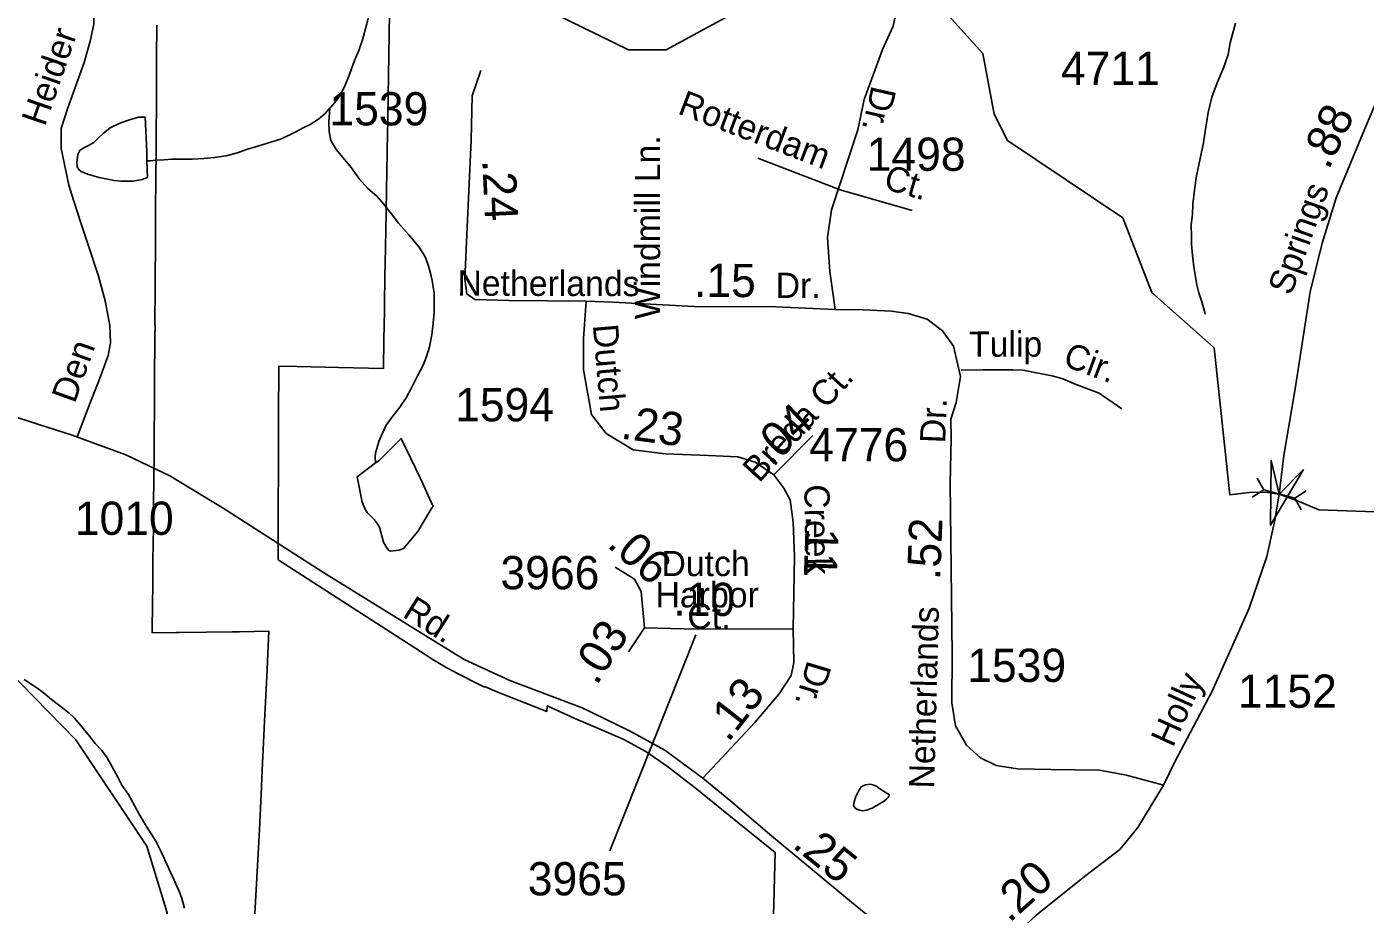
# Model space of a CAD drawing. Extents: x 2001466 to 2224147, y 644118 to 847247.
# Drawn here: x 2064088 to 2069122, y 708382 to 711686 of the extents above; entities that cross this region are included whole.
import ezdxf

# ---------------------------------------------------------------- set-up
doc = ezdxf.new("R2010")
doc.units = 0
for name, color, linetype in [('Exist Boundary Political City Limit New', 7, 'Continuous'), ('Exist Hydrographic Creek Single Shore', 7, 'Continuous'), ('Exist Hydrographic Misc Water Feature', 7, 'Continuous'), ('Exist Road Non-System Type 51', 7, 'Continuous'), ('Exist Road Non-System Type 51 Label', 7, 'Continuous'), ('Exist Road Secondary Mileage Hundredths English Label', 7, 'Continuous'), ('Exist Road Secondary Structure Pipe Attributed CELL', 7, 'Continuous'), ('Exist Road Secondary Structure Pipe CELL', 7, 'Continuous'), ('Exist Road Secondary Type 51 Attributed', 7, 'Continuous'), ('Exist Road Secondary Type 51 Label', 7, 'Continuous'), ('Exist Road Secondary Type 51 Number Label', 7, 'Continuous'), ('Map Preparation Boundary City Limit Buffer Line', 7, 'Continuous')]:
    doc.layers.add(name, color=color, linetype=linetype)

msp = doc.modelspace()

# ---------------------------------------------------------------- linework, layer by layer
at = {"layer": 'Exist Boundary Political City Limit New'}
for points in [[(2066885.5, 707916.4), (2066903.6, 708580.2), (2066788.1, 708672.9), (2066735.5, 708715.8), (2066602.6, 708823.6), (2066497.8, 708903.6), (2066416.5, 708960.2), (2066331.2, 709006.6), (2066241.4, 709045.8), (2066149.9, 709083.6), (2066045.8, 709131.4), (2066044.1, 709110.6), (2065878.5, 709175.3), (2065847.1, 709188.1), (2065816, 709201.5), (2065811.8, 709202.9), (2065807.4, 709203.8), (2065700.8, 709257.2), (2065696.8, 709259.8), (2065668.6, 709275.2), (2065640.9, 709291.3), (2065613.4, 709307.9), (2065586.2, 709325.1), (2065033.6, 709681.1), (2065033.9, 709704.2), (2065034, 709777.1), (2065034, 709799.8), (2065034.2, 709859.2), (2065034.2, 709869.2), (2065034.9, 710037.3), (2065035.1, 710136.7), (2065035.2, 710177.8), (2065035.6, 710292.2), (2065035.8, 710335.6), (2065036, 710409.6), (2065105.8, 710407.9), (2065210.9, 710405.4), (2065260.9, 710404.1), (2065429.6, 710400.1), (2065431.5, 710509.2), (2065433.4, 710618.2), (2065434.2, 710663.9), (2065435.2, 710727.2), (2065436.9, 710817.7), (2065437.2, 710835.4), (2065439.1, 710944.1), (2065439.5, 710969.6), (2065441.8, 711092.9), (2065442.2, 711120.1), (2065444.2, 711234.9), (2065444.8, 711269.7), (2065447.5, 711424.9), (2065453, 711736.4)], [(2064577.4, 711692), (2064577.4, 711683.1), (2064576.8, 711583.1), (2064576.1, 711483.1), (2064576, 711466.9), (2064575.9, 711453.2), (2064574.5, 711224.4), (2064573.1, 710998.5), (2064573.1, 710995.1), (2064573, 710986.4), (2064572.4, 710886.4), (2064572, 710815.1), (2064571.8, 710786.4), (2064571.1, 710686.4), (2064570.5, 710586.4), (2064570.8, 710542.4), (2064570.2, 710540.2), (2064569.9, 710486.4), (2064569.2, 710386.4)], [(2064569.2, 710386.4), (2064568.6, 710272.8), (2064567.8, 710135), (2064567.4, 710078.8), (2064566.4, 709985.3), (2064566.1, 709966.6), (2064565.5, 709910.4), (2064564.5, 709804.1), (2064563.1, 709678.4), (2064562.1, 709575.9), (2064561.6, 709525.9), (2064560.4, 709405.9), (2064650.5, 709407.1), (2064662.1, 709407.3), (2064762.6, 709408.6), (2064861.1, 709410), (2064887.9, 709410.4), (2064999, 709412.1), (2064990.9, 709242.4), (2064982.9, 709073.8), (2064980.5, 709020.7), (2064974.2, 708889.9), (2064970, 708799.7), (2064963.9, 708667.1), (2064906.8, 707647.5)]]:
    msp.add_lwpolyline(points, dxfattribs=at)
at = {"layer": 'Exist Hydrographic Creek Single Shore'}
for points in [[(2069370.5, 709854.4), (2068947.6, 709868.6), (2068873.2, 709900.8), (2068798.7, 709928.5), (2068747.3, 709935.8), (2068685.3, 709934.7), (2068612.4, 709925.6), (2068553.5, 710478), (2068319.6, 710686.2), (2068210.5, 710967.3), (2067776.6, 711258.3), (2067726.5, 711357.7), (2067684.5, 711585), (2067542.6, 711742.1), (2067409.5, 711800.6), (2066784.5, 711757.5), (2066493.6, 711599.5), (2066351.5, 711599.1), (2065625.6, 711955), (2065509.5, 712046), (2065083.6, 712228.6), (2064816.7, 712535.8), (2064783.6, 712618.5), (2064649.5, 712795.2)], [(2065269.4, 706379.4), (2065269.4, 706463.6), (2065161.3, 706564.2), (2064734.4, 707321), (2064684.4, 707479.4), (2064650.4, 707736), (2064616.5, 708353.6), (2064540.4, 708604.4), (2064273.5, 709003.6), (2064014.5, 709268), (2063530.6, 709576.5)]]:
    msp.add_lwpolyline(points, dxfattribs=at)
at = {"layer": 'Exist Hydrographic Misc Water Feature'}
for points in [[(2065228.2, 711380.8), (2065231.9, 711383.1), (2065253.6, 711409), (2065270, 711432.9), (2065285.4, 711467), (2065303.7, 711510.9), (2065321.5, 711558.9), (2065337.7, 711597), (2065351.6, 711637.1), (2065367, 711697.2), (2065379.1, 711743.3), (2065389.2, 711781.1), (2065400.8, 711823.1), (2065418.9, 711875.2), (2065442.9, 711919.4), (2065479, 711975.2), (2065506.9, 712015.1), (2065528.4, 712035.4), (2065544.6, 712047.6), (2065568.6, 712057.3), (2065586.6, 712063.5)], [(2068634.5, 711699.2), (2068614.6, 711625.2), (2068606.8, 711581.3), (2068588.8, 711531.3), (2068565, 711475.3), (2068544.9, 711421.1), (2068531, 711363.2), (2068521.5, 711301), (2068513.3, 711249.1), (2068501.4, 711191.2), (2068487.5, 711125.2), (2068479.7, 711071.2), (2068474.2, 711019), (2068472.1, 710981.1), (2068468, 710939.2), (2068468.2, 710896.9), (2068468.2, 710866.9), (2068472.3, 710826.9), (2068478.1, 710783.1), (2068482.6, 710753.2), (2068488.5, 710715), (2068496.7, 710685.4), (2068508.6, 710647.1), (2068518.7, 710611), (2068520.7, 710605)], [(2064540.4, 711181.7), (2064554.4, 711181.6), (2064572.6, 711183.7), (2064604.4, 711185.7), (2064634.4, 711187.7), (2064676.2, 711187.8), (2064710.2, 711188), (2064754.3, 711190.2), (2064794.5, 711194.2), (2064838.4, 711200.1), (2064880.4, 711212.4), (2064914.3, 711224.3), (2064948.3, 711234.2), (2064990.1, 711246.5), (2065045.9, 711264.8), (2065100, 711290.7), (2065130, 711306.9), (2065154, 711318.6), (2065185.7, 711339), (2065212, 711360.9), (2065228.2, 711380.8)], [(2065400.4, 710045.3), (2065400.2, 710049.4), (2065398.2, 710065.5), (2065400.4, 710083.5), (2065406.2, 710103.7), (2065411.9, 710125.5), (2065425.9, 710157.5), (2065440.2, 710187.7), (2065459.7, 710215.6), (2065491.9, 710255.8), (2065515.5, 710289.9), (2065535.8, 710327.8), (2065559.6, 710375.7), (2065579.4, 710413.7), (2065591.8, 710445.9), (2065603.6, 710481.8), (2065611.2, 710527.7), (2065617.4, 710571.8), (2065621.1, 710611.8), (2065621.1, 710647.9), (2065621.1, 710684), (2065612.9, 710731.8), (2065606.9, 710759.5), (2065596.9, 710793.9), (2065585, 710823.8), (2065564.7, 710857.6), (2065524.7, 710903.4), (2065486.6, 710947.4), (2065458.5, 710983.2), (2065430.6, 711019.5), (2065406.2, 711047.2), (2065370.3, 711079.4), (2065340.4, 711113.1), (2065308.6, 711157.3), (2065272.1, 711201), (2065252.2, 711225), (2065232.1, 711258.9), (2065225.9, 711291.1), (2065223.9, 711327.1), (2065228.2, 711380.8)], [(2064540.4, 711181.7), (2064542.3, 711119.7), (2064522.8, 711111.7), (2064488.6, 711105.6), (2064464.8, 711105.5), (2064442.6, 711105.6), (2064416.6, 711107.5), (2064360.8, 711119.2), (2064316.5, 711131.2), (2064292.7, 711141.3), (2064284.5, 711149), (2064278.2, 711159.3), (2064276.5, 711177.1), (2064280.4, 711205.3), (2064288, 711221.1), (2064300.5, 711229.4), (2064320, 711239.4), (2064340.3, 711251.3), (2064356.3, 711265.5), (2064376.2, 711285.2), (2064402.4, 711305.6), (2064438.1, 711323.3), (2064474.2, 711335.7), (2064508.3, 711345.6), (2064534.1, 711345.7), (2064540, 711215.8), (2064540.4, 711181.7)], [(2065400.4, 710045.3), (2065412.3, 710053.6), (2065496.2, 710137.9), (2065568.4, 709989.9), (2065616.8, 709882), (2065612.3, 709876.1), (2065558.9, 709788), (2065513, 709731.8), (2065504.8, 709723.7), (2065489, 709717.6), (2065456.8, 709713.9), (2065449, 709717.5), (2065442.7, 709725.8), (2065430.6, 709747.5), (2065414.8, 709803.4), (2065406.6, 709817.6), (2065396.5, 709831.7), (2065382.8, 709845.6), (2065368.4, 709859.5), (2065360.9, 709871.7), (2065350.2, 709897.6), (2065330.5, 709993.5), (2065400.4, 710045.3)], [(2064078.1, 709231.3), (2064126.2, 709199.3), (2064150, 709181.5), (2064181.8, 709155.6), (2064217.9, 709127.4), (2064246.2, 709105.6), (2064267.9, 709085.7), (2064290.3, 709059.6), (2064324.1, 709017.6), (2064346.3, 708989.9), (2064370.5, 708963.9), (2064390.4, 708935.7), (2064410.2, 708901.9), (2064430.7, 708863.9), (2064446.5, 708833.9), (2064470.7, 708798.2), (2064510.7, 708724), (2064539.2, 708678.3), (2064573.3, 708622.1), (2064593.4, 708582.1), (2064615.5, 708536.1), (2064643.2, 708476.4), (2064663.3, 708430.3), (2064671.1, 708406.5), (2064681.7, 708370.4)], [(2067310.1, 708811.1), (2067332.4, 708797.2), (2067328.1, 708787.3), (2067322, 708781.3), (2067310.3, 708771.4), (2067268.3, 708747.3), (2067246.1, 708739.3), (2067232.2, 708737.4), (2067220.3, 708739.2), (2067210.2, 708743.1), (2067204.1, 708747.3), (2067200, 708753.2), (2067198.1, 708757.1), (2067200, 708771), (2067205.9, 708791.2), (2067216.2, 708811.2), (2067226, 708827.1), (2067233.8, 708831.2), (2067242.2, 708835.2), (2067260.1, 708837.4), (2067270.3, 708835), (2067284, 708829.3), (2067292, 708823.2), (2067310.1, 708811.1)]]:
    msp.add_lwpolyline(points, dxfattribs=at)
at = {"layer": 'Exist Road Non-System Type 51'}
for q in [(2066837.5, 711191.5), (2067417.6, 710994.5)]:
    msp.add_line((2067147.2, 711073.3), q, dxfattribs=at)
for points in [[(2064358.3, 710748.4), (2064317.4, 710873.7), (2064292.3, 710948.9), (2064267.3, 711026.3), (2064246.8, 711090.1), (2064217.2, 711227.7), (2064217.2, 711302.9), (2064242.2, 711378), (2064303.7, 711551.2), (2064326.5, 711631.8), (2064340.1, 711695.6), (2064342.4, 711827.7), (2064347, 711980.4), (2064347, 712130.3), (2064362.9, 712244.2), (2064376.6, 712298.8), (2064510.9, 712745.3), (2064533.6, 712804.6), (2064561, 712850.1)], [(2064278.1, 710143.3), (2064333.3, 710287.3), (2064358.3, 710351.1), (2064394.9, 710449.8), (2064403.8, 710497.3), (2064400.8, 710562.7), (2064383, 710654.7), (2064358.3, 710748.4)], [(2067602.5, 710394.8), (2067685.2, 710395.7), (2067797.2, 710395.8), (2067835.2, 710393.8), (2067949.3, 710372.1), (2067985.3, 710362), (2068035.3, 710340.1), (2068120.9, 710308.4), (2068207.3, 710248.9)]]:
    msp.add_lwpolyline(points, dxfattribs=at)
at = {"layer": 'Exist Road Secondary Structure Pipe Attributed CELL'}
msp.add_lwpolyline([(2068890, 710021), (2068765.9, 709811.1), (2068768.4, 710054.9), (2068798.7, 709928.5)], close=True, dxfattribs=at)
at = {"layer": 'Exist Road Secondary Structure Pipe CELL'}
for p, q in [((2068715.7, 709988.3), (2068740.2, 709943.8)), ((2068697.1, 709916.9), (2068740.2, 709943.8)), ((2068740.2, 709943.8), (2068857.2, 709913.2)), ((2068900.3, 709940.1), (2068857.2, 709913.2)), ((2068881.7, 709868.7), (2068857.2, 709913.2))]:
    msp.add_line(p, q, dxfattribs=at)
at = {"layer": 'Exist Road Secondary Type 51 Attributed'}
for points in [[(2066940.9, 712842.5), (2066911, 712701.6), (2066898.3, 712570.2), (2066910.3, 712493.8), (2066955.2, 712372.7), (2067146.6, 712156.9), (2067294.6, 711981.7), (2067338.4, 711888.5), (2067358.3, 711808.1), (2067357.5, 711742.8), (2067346.3, 711688.7), (2067306.5, 711601.1), (2067238.1, 711413.1), (2067214.2, 711298.5), (2067114.8, 710997.5), (2067100.4, 710893.9), (2067108.4, 710764.9), (2067128.7, 710622.4)], [(2070620.1, 712395.8), (2070531.8, 712336.1), (2070238.1, 712219), (2069851.4, 712075.7), (2069683.1, 712004), (2069589.2, 711949.9), (2069500.1, 711881.4), (2069413.3, 711798.6), (2069308.3, 711644.1), (2069188.9, 711460.9), (2069119.3, 711300.1), (2069012.6, 711042.8), (2068960.1, 710872.4), (2068914.4, 710689.3), (2068858.7, 710324.6), (2068816.1, 710072.9), (2068798.7, 709928.5), (2068781.1, 709823.7), (2068752.4, 709693.1), (2068685.2, 709499.6), (2068546.7, 709186.6), (2068405.5, 708920.6), (2068362.9, 708833)], [(2066192.5, 710653.4), (2065901.2, 710656.6), (2065773.9, 710659.8), (2065743.7, 710682.1), (2065735.7, 710736.3), (2065745.2, 710932.2), (2065760, 711259.4), (2065763.2, 711425.9), (2065796.6, 711521.4)], [(2066630.9, 708859.5), (2066488.4, 708964.5), (2066355.1, 709038), (2066177.6, 709124), (2065904.6, 709226.7), (2065733.8, 709306.4), (2065546.8, 709420.9), (2065198, 709637.2), (2064826.8, 709875.7), (2064626.4, 709997.3), (2064460.7, 710076.2), (2064258.7, 710150.5), (2063870.9, 710273.6), (2063429, 710423.6), (2062984.4, 710565.8), (2062559.9, 710704.7), (2062313.5, 710774.5), (2062105.6, 710808.5), (2061772.9, 710842.1), (2061419.4, 710867.4), (2061297.5, 710894.2), (2061062, 710959.8)], [(2066192.5, 710653.4), (2066182.5, 710513.3), (2066182.5, 710395.4), (2066212, 710228.2), (2066267.7, 710156.5), (2066369.5, 710094.4), (2066488.9, 710080.1), (2066652.8, 710073.7), (2066762.6, 710068.9), (2066827.9, 710048.2), (2066897.9, 710000.4)], [(2067128.7, 710622.4), (2066905.9, 710632.7), (2066598.7, 710634.3), (2066291.9, 710650.3), (2066192.5, 710653.4)], [(2068362.9, 708833), (2068224.4, 708870.5), (2068122.6, 708889.6), (2067939.6, 708892.8), (2067813.8, 708894.4), (2067734.3, 708907.1), (2067675.4, 708935.8), (2067622.9, 708983.5), (2067581.5, 709056.8), (2067567.1, 709142.8), (2067568.7, 709324.4), (2067561.6, 709969.4), (2067564.8, 710138.2), (2067563.2, 710210.7), (2067583.9, 710272.8), (2067600.6, 710370.7), (2067573.9, 710484.6), (2067532.5, 710542), (2067474.4, 710585.7), (2067403.6, 710608), (2067340.8, 710616), (2067234.1, 710621.6), (2067128.7, 710622.4)], [(2066897.9, 710000.4), (2067045.1, 710148.6)], [(2066897.9, 710000.4), (2066935.3, 709951.1), (2066959.2, 709906.5), (2066970.3, 709822.1), (2066975.1, 709693.1), (2066970.3, 709421.5)], [(2066411.7, 709425.5), (2066399.4, 709561.7), (2066373.9, 709608.7), (2066301.5, 709653.2)], [(2066352, 709334.7), (2066411.7, 709425.5)], [(2066970.3, 709421.5), (2066610.2, 709419.9), (2066411.7, 709425.5)], [(2066970.3, 709421.5), (2066972.7, 709294.9), (2066963.2, 709246.3), (2066918.6, 709177), (2066826.3, 709068.7), (2066630.9, 708859.5)], [(2067628.2, 708035.2), (2067448.3, 708182.1), (2067190.3, 708393.7), (2066882.2, 708648.7), (2066736.2, 708773.5), (2066630.9, 708859.5)], [(2068362.9, 708833), (2068267.4, 708673.8), (2068199.8, 708591), (2068070.9, 708493.8), (2067884.7, 708344.1), (2067781.6, 708247.7), (2067628.2, 708035.2)]]:
    msp.add_lwpolyline(points, dxfattribs=at)
at = {"layer": 'Exist Road Secondary Type 51 Number Label'}
msp.add_line((2066604.5, 709398.5), (2066281.7, 708586.6), dxfattribs=at)
at = {"layer": 'Map Preparation Boundary City Limit Buffer Line'}
for points in [[(2066885.5, 707916.4), (2066903.6, 708580.2), (2066788.1, 708672.9), (2066735.5, 708715.8), (2066602.6, 708823.6), (2066497.8, 708903.6), (2066416.5, 708960.2), (2066331.2, 709006.6), (2066241.4, 709045.8), (2066149.9, 709083.6), (2066045.8, 709131.4), (2066044.1, 709110.6), (2065878.5, 709175.3), (2065847.1, 709188.1), (2065816, 709201.5), (2065811.8, 709202.9), (2065807.4, 709203.8), (2065700.8, 709257.2), (2065696.8, 709259.8), (2065668.6, 709275.2), (2065640.9, 709291.3), (2065613.4, 709307.9), (2065586.2, 709325.1), (2065033.6, 709681.1), (2065033.9, 709704.2), (2065034, 709777.1), (2065034, 709799.8), (2065034.2, 709859.2), (2065034.2, 709869.2), (2065034.9, 710037.3), (2065035.1, 710136.7), (2065035.2, 710177.8), (2065035.6, 710292.2), (2065035.8, 710335.6), (2065036, 710409.6), (2065105.8, 710407.9), (2065210.9, 710405.4), (2065260.9, 710404.1), (2065429.6, 710400.1), (2065431.5, 710509.2), (2065433.4, 710618.2), (2065434.2, 710663.9), (2065435.2, 710727.2), (2065436.9, 710817.7), (2065437.2, 710835.4), (2065439.1, 710944.1), (2065439.5, 710969.6), (2065441.8, 711092.9), (2065442.2, 711120.1), (2065444.2, 711234.9), (2065444.8, 711269.7), (2065447.5, 711424.9), (2065453, 711736.4)], [(2064577.4, 711692), (2064577.4, 711683.1), (2064576.8, 711583.1), (2064576.1, 711483.1), (2064576, 711466.9), (2064575.9, 711453.2), (2064574.5, 711224.4), (2064573.1, 710998.5), (2064573.1, 710995.1), (2064573, 710986.4), (2064572.4, 710886.4), (2064572, 710815.1), (2064571.8, 710786.4), (2064571.1, 710686.4), (2064570.5, 710586.4), (2064570.8, 710542.4), (2064570.2, 710540.2), (2064569.9, 710486.4), (2064569.2, 710386.4)], [(2064569.2, 710386.4), (2064568.6, 710272.8), (2064567.8, 710135), (2064567.4, 710078.8), (2064566.4, 709985.3), (2064566.1, 709966.6), (2064565.5, 709910.4), (2064564.5, 709804.1), (2064563.1, 709678.4), (2064562.1, 709575.9), (2064561.6, 709525.9), (2064560.4, 709405.9), (2064650.5, 709407.1), (2064662.1, 709407.3), (2064762.6, 709408.6), (2064861.1, 709410), (2064887.9, 709410.4), (2064999, 709412.1), (2064990.9, 709242.4), (2064982.9, 709073.8), (2064980.5, 709020.7), (2064974.2, 708889.9), (2064970, 708799.7), (2064963.9, 708667.1), (2064906.8, 707647.5)]]:
    msp.add_lwpolyline(points, dxfattribs=at)

# ---------------------------------------------------------------- texts
at = {"layer": 'Exist Road Non-System Type 51 Label'}
for s, rotation, p in [('Heider', 70.8842, (2064156.6, 711307.8)), ('Rotterdam', 339.1142, (2066532.6, 711360.5)), ('Ct.', 343.7523, (2067306.4, 711078.1)), ('Tulip', 0.0604, (2067632.1, 710444.8)), ('Den', 70.3501, (2064269, 710266.2)), ('Cir.', 339.64, (2067980.7, 710412.9))]:
    msp.add_text(s, height=95, rotation=rotation, dxfattribs=at).set_placement(p)
at = {"layer": 'Exist Road Secondary Mileage Hundredths English Label'}
for s, rotation, p in [('.88', 64.53, (2068984.2, 711144.6)), ('.24', 272.7244, (2065801.3, 711184.7)), ('.15', 359.8394, (2066597.7, 710669.8)), ('.23', 352.5777, (2066319.4, 710137.4)), ('.04', 43.0421, (2066885.2, 710030.7)), ('.11', 268.1005, (2067018.4, 709848.7)), ('.52', 87.7404, (2067523.5, 709603.8)), ('.06', 318.6415, (2066266.8, 709733.2)), ('.10', 359.6743, (2066519.8, 709470.8)), ('.03', 57.2855, (2066231.3, 709205.2)), ('.13', 52.0401, (2066726.4, 708991.3)), ('.25', 321.3701, (2066963.4, 708602.1)), ('.20', 41.6453, (2067783.7, 708312.8))]:
    msp.add_text(s, height=125, rotation=rotation, dxfattribs=at).set_placement(p)
at = {"layer": 'Exist Road Secondary Type 51 Label'}
for s, rotation, p in [('Dr.', 257.2497, (2067266.3, 711468.3)), ('Windmill Ln.', 90, (2066470.5, 710586)), ('Springs', 70.4523, (2068843.8, 710672.1)), ('Netherlands', 359.8394, (2065707.9, 710674.5)), ('Dr.', 359.8394, (2066904.8, 710666.1)), ('Dutch', 274.967, (2066217, 710564)), ('Breda Ct.', 47.743, (2066842.8, 709967.6)), ('Dr.', 87.7404, (2067542.3, 710118.1)), ('Creek', 270.8133, (2067012.5, 709964.3)), ('Rd.', 327.586, (2065496.9, 709469.4)), ('Netherlands', 88.4932, (2067501, 708819.9)), ('Dr.', 253.2948, (2067025.1, 709306.2)), ('Holly', 65.5649, (2068398.7, 708971.8))]:
    msp.add_text(s, height=95, rotation=rotation, dxfattribs=at).set_placement(p)
for s, p in [('Dutch', (2066475.4, 709619.7)), ('Harbor', (2066453.2, 709502.1)), ('Ct.', (2066573.1, 709421.5))]:
    msp.add_text(s, height=95, dxfattribs=at).set_placement(p)
at = {"layer": 'Exist Road Secondary Type 51 Number Label'}
for s, p in [('4711', (2067977.8, 711467.1)), ('1539', (2065226.7, 711315.1)), ('1498', (2067247.1, 711144.2)), ('1594', (2065699.4, 710201.8)), ('4776', (2067031.6, 710051.3)), ('1010', (2064269.2, 709774.9)), ('3966', (2065869.9, 709570.2)), ('1539', (2067625.3, 709221.6)), ('1152', (2068643.3, 709124.5)), ('3965', (2065972.7, 708418.9))]:
    msp.add_text(s, height=125, dxfattribs=at).set_placement(p)

doc.saveas('drawing.dxf')
